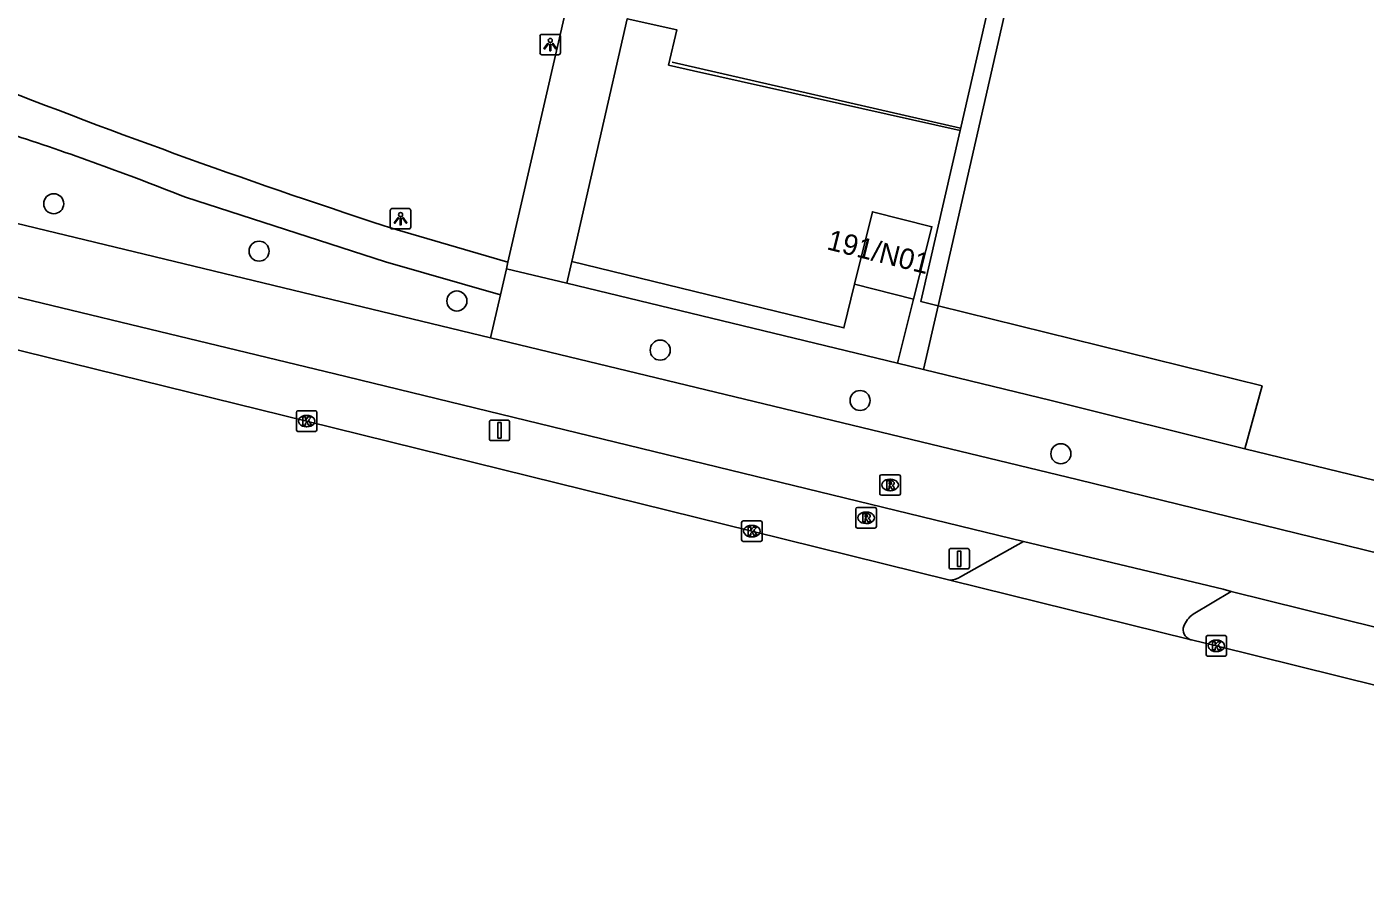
# Model space of a CAD drawing. Extents: x 161771 to 163125, y 382479 to 383177.
# Drawn here: x 162850.1 to 162915.3, y 382499.3 to 382540.8 of the extents above; entities that cross this region are included whole.
import ezdxf

# ---------------------------------------------------------------- set-up
doc = ezdxf.new("R2010")
doc.units = 0
for name, color, linetype in [('IMGEO_Boom', 7, 'Continuous'), ('IMGEO_Fietspad_gesloten', 7, 'Continuous'), ('IMGEO_Groenvoorziening', 7, 'Continuous'), ('IMGEO_Haag', 7, 'Continuous'), ('IMGEO_Hek', 7, 'Continuous'), ('IMGEO_Kolk', 7, 'Continuous'), ('IMGEO_Lichtpunt', 7, 'Continuous'), ('IMGEO_Pand', 7, 'Continuous'), ('IMGEO_Pand_nummerreeks', 7, 'Continuous'), ('IMGEO_Rijbaan_lokaal_gesloten', 7, 'Continuous'), ('IMGEO_Rijbaan_lokaal_open', 7, 'Continuous'), ('IMGEO_Rioolput', 7, 'Continuous'), ('IMGEO_Verkeersbordpaal', 7, 'Continuous'), ('IMGEO_Voetpad_halfverhard', 7, 'Continuous'), ('IMGEO_Voetpad_open', 7, 'Continuous')]:
    doc.layers.add(name, color=color, linetype=linetype)

msp = doc.modelspace()

# ---------------------------------------------------------------- linework, layer by layer
at = {"layer": 'IMGEO_Boom'}
for centre in [(162851.456, 382532.211), (162861.46, 382529.9), (162871.093, 382527.47), (162880.999, 382525.075), (162890.735, 382522.62), (162900.515, 382520.025)]:
    msp.add_circle(centre, 0.489, dxfattribs=at)
at = {"layer": 'IMGEO_Fietspad_gesloten'}
for points in [[(162872.732, 382525.672), (162839.985, 382533.585), (162810.244, 382540.493)], [(162809.367, 382537.079), (162842.808, 382529.309), (162865.155, 382523.928), (162898.695, 382515.739)], [(162980.882, 382499.331), (162978.089, 382500), (162966.31, 382502.822), (162901.309, 382518.767), (162872.732, 382525.672)], [(162908.814, 382513.317), (162937.315, 382506.233), (162937.857, 382506.101)]]:
    msp.add_lwpolyline(points, dxfattribs=at)
at = {"layer": 'IMGEO_Groenvoorziening'}
msp.add_lwpolyline([(162894.533, 382527.236), (162893.695, 382527.443), (162895.606, 382535.78)], dxfattribs=at)
at = {"layer": 'IMGEO_Haag'}
for points in [[(162893.819, 382524.128), (162894.533, 382527.236)], [(162894.533, 382527.236), (162910.319, 382523.343), (162909.479, 382520.256)]]:
    msp.add_lwpolyline(points, dxfattribs=at)
at = {"layer": 'IMGEO_Hek'}
for points in [[(162913.203, 382609.271), (162894.533, 382527.236)], [(162895.632, 382535.893), (162881.588, 382539.108)]]:
    msp.add_lwpolyline(points, dxfattribs=at)
at = {"layer": 'IMGEO_Kolk'}
for p, q in [((162863.276, 382521.19), (162863.276, 382522.042)), ((162863.351, 382522.116), (162864.203, 382522.116)), ((162864.277, 382522.042), (162864.277, 382521.19)), ((162863.787, 382521.336), (162863.762, 382521.336)), ((162863.764, 382521.896), (162863.789, 382521.896)), ((162864.203, 382521.116), (162863.351, 382521.116)), ((162885.038, 382516.751), (162885.89, 382516.751)), ((162884.963, 382515.825), (162884.963, 382516.677)), ((162885.451, 382516.531), (162885.476, 382516.531)), ((162885.964, 382516.677), (162885.964, 382515.825)), ((162885.89, 382515.751), (162885.038, 382515.751)), ((162885.474, 382515.971), (162885.449, 382515.971)), ((162907.587, 382510.235), (162907.587, 382511.087)), ((162907.662, 382511.161), (162908.514, 382511.161)), ((162908.075, 382510.941), (162908.1, 382510.941)), ((162908.588, 382511.087), (162908.588, 382510.235)), ((162908.098, 382510.381), (162908.073, 382510.381)), ((162908.514, 382510.161), (162907.662, 382510.161))]:
    msp.add_line(p, q, dxfattribs=at)
for points in [[(162863.276, 382521.19), (162863.276, 382522.042)], [(162863.351, 382522.116), (162864.203, 382522.116)], [(162864.277, 382522.042), (162864.277, 382521.19)], [(162863.597, 382521.816), (162863.72, 382521.816), (162863.72, 382521.665), (162863.85, 382521.816), (162864.014, 382521.816), (162863.868, 382521.665), (162864.021, 382521.416), (162863.869, 382521.416), (162863.784, 382521.58), (162863.72, 382521.513), (162863.72, 382521.416), (162863.597, 382521.416), (162863.597, 382521.816)], [(162864.203, 382521.116), (162863.351, 382521.116)], [(162885.038, 382516.751), (162885.89, 382516.751)], [(162884.963, 382515.825), (162884.963, 382516.677)], [(162885.284, 382516.451), (162885.407, 382516.451), (162885.407, 382516.3), (162885.537, 382516.451), (162885.701, 382516.451), (162885.555, 382516.3), (162885.708, 382516.051), (162885.556, 382516.051), (162885.471, 382516.215), (162885.407, 382516.148), (162885.407, 382516.051), (162885.284, 382516.051), (162885.284, 382516.451)], [(162885.964, 382516.677), (162885.964, 382515.825)], [(162885.89, 382515.751), (162885.038, 382515.751)], [(162907.587, 382510.235), (162907.587, 382511.087)], [(162907.662, 382511.161), (162908.514, 382511.161)], [(162907.908, 382510.861), (162908.031, 382510.861), (162908.031, 382510.71), (162908.161, 382510.861), (162908.325, 382510.861), (162908.179, 382510.71), (162908.332, 382510.461), (162908.18, 382510.461), (162908.095, 382510.625), (162908.031, 382510.558), (162908.031, 382510.461), (162907.908, 382510.461), (162907.908, 382510.861)], [(162908.588, 382511.087), (162908.588, 382510.235)], [(162908.514, 382510.161), (162907.662, 382510.161)]]:
    msp.add_lwpolyline(points, dxfattribs=at)
for centre, start, end in [((162863.353, 382522.04), 91.55205, 178.44795), ((162863.353, 382522.04), 91.55205, 178.44795), ((162864.201, 382522.04), 1.55205, 88.44795), ((162864.201, 382522.04), 1.55205, 88.44795), ((162863.353, 382521.192), 181.55205, 268.44795), ((162863.353, 382521.192), 181.55205, 268.44795), ((162864.201, 382521.192), 271.55205, 358.44795), ((162864.201, 382521.192), 271.55205, 358.44795), ((162885.04, 382516.675), 91.55205, 178.44795), ((162885.04, 382516.675), 91.55205, 178.44795), ((162885.888, 382516.675), 1.55205, 88.44795), ((162885.888, 382516.675), 1.55205, 88.44795), ((162885.04, 382515.827), 181.55205, 268.44795), ((162885.04, 382515.827), 181.55205, 268.44795), ((162885.888, 382515.827), 271.55205, 358.44795), ((162885.888, 382515.827), 271.55205, 358.44795), ((162907.664, 382511.085), 91.55205, 178.44795), ((162907.664, 382511.085), 91.55205, 178.44795), ((162908.512, 382511.085), 1.55205, 88.44795), ((162908.512, 382511.085), 1.55205, 88.44795), ((162907.664, 382510.237), 181.55205, 268.44795), ((162907.664, 382510.237), 181.55205, 268.44795), ((162908.512, 382510.237), 271.55205, 358.44795), ((162908.512, 382510.237), 271.55205, 358.44795)]:
    msp.add_arc(centre, 0.0765, start, end, dxfattribs=at)
for centre, major_axis, ratio, start_param, end_param in [((162863.763, 382521.616), (-0.387, 0.002), 0.722429, 4.712389, 7.853982), ((162863.788, 382521.616), (-0.39, 0.002), 0.717154, 1.570796, 4.712389), ((162885.45, 382516.251), (-0.387, 0.002), 0.722429, 4.712389, 7.853982), ((162885.475, 382516.251), (-0.39, 0.002), 0.717154, 1.570796, 4.712389), ((162908.074, 382510.661), (-0.387, 0.002), 0.722429, 4.712389, 7.853982), ((162908.099, 382510.661), (-0.39, 0.002), 0.717154, 1.570796, 4.712389)]:
    msp.add_ellipse(centre, major_axis=major_axis, ratio=ratio, start_param=start_param, end_param=end_param, dxfattribs=at)
at = {"layer": 'IMGEO_Lichtpunt'}
for p, q in [((162875.144, 382540.374), (162875.144, 382539.567)), ((162875.144, 382540.374), (162875.144, 382539.567)), ((162876.046, 382540.469), (162875.238, 382540.469)), ((162876.046, 382540.469), (162875.238, 382540.469)), ((162876.14, 382539.567), (162876.14, 382540.374)), ((162876.14, 382539.567), (162876.14, 382540.374)), ((162875.238, 382539.473), (162876.046, 382539.473)), ((162875.238, 382539.473), (162876.046, 382539.473)), ((162867.853, 382531.885), (162867.853, 382531.078)), ((162867.853, 382531.885), (162867.853, 382531.078)), ((162868.755, 382531.98), (162867.947, 382531.98)), ((162868.755, 382531.98), (162867.947, 382531.98)), ((162868.849, 382531.078), (162868.849, 382531.885)), ((162868.849, 382531.078), (162868.849, 382531.885)), ((162867.947, 382530.984), (162868.755, 382530.984)), ((162867.947, 382530.984), (162868.755, 382530.984))]:
    msp.add_line(p, q, dxfattribs=at)
for points in [[(162875.518, 382540.038), (162875.557, 382540.01), (162875.369, 382539.748), (162875.331, 382539.775), (162875.518, 382540.038)], [(162875.62, 382539.99), (162875.667, 382539.99), (162875.667, 382539.668), (162875.62, 382539.668), (162875.62, 382539.99)], [(162875.73, 382540.01), (162875.768, 382540.037), (162875.955, 382539.775), (162875.916, 382539.747), (162875.73, 382540.01)], [(162868.227, 382531.549), (162868.266, 382531.521), (162868.078, 382531.259), (162868.04, 382531.286), (162868.227, 382531.549)], [(162868.329, 382531.501), (162868.376, 382531.501), (162868.376, 382531.179), (162868.329, 382531.179), (162868.329, 382531.501)], [(162868.439, 382531.521), (162868.477, 382531.548), (162868.664, 382531.286), (162868.625, 382531.258), (162868.439, 382531.521)]]:
    msp.add_lwpolyline(points, dxfattribs=at)
for centre in [(162875.643, 382540.172), (162868.352, 382531.683)]:
    msp.add_circle(centre, 0.0994, dxfattribs=at)
for centre, start, end in [((162875.238, 382540.374), 90, 180), ((162875.238, 382540.374), 90, 180), ((162876.046, 382540.374), 0, 90), ((162876.046, 382540.374), 0, 90), ((162875.238, 382539.567), 180, 270), ((162875.238, 382539.567), 180, 270), ((162876.046, 382539.567), 270, 0), ((162876.046, 382539.567), 270, 360), ((162867.947, 382531.885), 90, 180), ((162867.947, 382531.885), 90, 180), ((162868.755, 382531.885), 0, 90), ((162868.755, 382531.885), 0, 90), ((162867.947, 382531.078), 180, 270), ((162867.947, 382531.078), 180, 270), ((162868.755, 382531.078), 270, 0), ((162868.755, 382531.078), 270, 360)]:
    msp.add_arc(centre, 0.0946, start, end, dxfattribs=at)
at = {"layer": 'IMGEO_Pand'}
for points in [[(162890.467, 382528.285), (162891.334, 382531.824), (162894.23, 382531.092), (162893.341, 382527.554)], [(162893.341, 382527.554), (162890.467, 382528.285)]]:
    msp.add_lwpolyline(points, dxfattribs=at)
at = {"layer": 'IMGEO_Rijbaan_lokaal_gesloten'}
for points in [[(162895.105, 382513.867), (162885.464, 382516.251), (162863.777, 382521.616), (162840.829, 382527.268), (162822.676, 382531.768), (162808.9, 382535.16)], [(162906.8, 382510.972), (162895.105, 382513.867)], [(162937.204, 382503.438), (162925.964, 382506.221), (162908.088, 382510.661), (162906.879, 382510.95)]]:
    msp.add_lwpolyline(points, dxfattribs=at)
msp.add_arc((162907.045, 382511.698), 0.766, 251.372, 257.50498, dxfattribs=at)
at = {"layer": 'IMGEO_Rijbaan_lokaal_open'}
for points in [[(162898.695, 382515.739), (162895.632, 382514.029)], [(162898.695, 382515.739), (162908.421, 382513.415), (162908.814, 382513.317)], [(162906.959, 382512.202), (162908.814, 382513.317)]]:
    msp.add_lwpolyline(points, dxfattribs=at)
for centre, radius, start, end in [((162895.025, 382515.065), 1.2, 273.81032, 300.36457), ((162907.659, 382511.183), 1.236, 124.45701, 159.42778), ((162906.978, 382511.446), 0.506, 160.28618, 249.45549)]:
    msp.add_arc(centre, radius, start, end, dxfattribs=at)
at = {"layer": 'IMGEO_Rioolput'}
for p, q in [((162891.698, 382518.077), (162891.698, 382518.929)), ((162891.773, 382519.003), (162892.625, 382519.003)), ((162892.186, 382518.783), (162892.211, 382518.783)), ((162892.699, 382518.929), (162892.699, 382518.077)), ((162892.625, 382518.003), (162891.773, 382518.003)), ((162892.209, 382518.223), (162892.184, 382518.223)), ((162890.604, 382517.402), (162891.456, 382517.402)), ((162890.529, 382516.476), (162890.529, 382517.328)), ((162891.017, 382517.182), (162891.042, 382517.182)), ((162891.53, 382517.328), (162891.53, 382516.476)), ((162891.456, 382516.402), (162890.604, 382516.402)), ((162891.04, 382516.622), (162891.015, 382516.622))]:
    msp.add_line(p, q, dxfattribs=at)
for points in [[(162891.698, 382518.077), (162891.698, 382518.929)], [(162891.773, 382519.003), (162892.625, 382519.003)], [(162892.287, 382518.701), (162892.035, 382518.703), (162892.035, 382518.303)], [(162892.699, 382518.929), (162892.699, 382518.077)], [(162892.625, 382518.003), (162891.773, 382518.003)], [(162892.035, 382518.303), (162892.159, 382518.303), (162892.159, 382518.465), (162892.17, 382518.465)], [(162892.213, 382518.622), (162892.159, 382518.622), (162892.159, 382518.541)], [(162892.159, 382518.541), (162892.211, 382518.541)], [(162892.217, 382518.436), (162892.288, 382518.303), (162892.428, 382518.303), (162892.363, 382518.429)], [(162890.604, 382517.402), (162891.456, 382517.402)], [(162890.529, 382516.476), (162890.529, 382517.328)], [(162891.118, 382517.1), (162890.866, 382517.102), (162890.866, 382516.702)], [(162890.866, 382516.702), (162890.99, 382516.702), (162890.99, 382516.864), (162891.001, 382516.864)], [(162891.044, 382517.021), (162890.99, 382517.021), (162890.99, 382516.94)], [(162890.99, 382516.94), (162891.042, 382516.94)], [(162891.048, 382516.835), (162891.119, 382516.702), (162891.259, 382516.702), (162891.194, 382516.828)], [(162891.53, 382517.328), (162891.53, 382516.476)], [(162891.456, 382516.402), (162890.604, 382516.402)]]:
    msp.add_lwpolyline(points, dxfattribs=at)
for centre, radius, start, end in [((162891.775, 382518.927), 0.0765, 91.55205, 178.44795), ((162891.775, 382518.927), 0.0765, 91.55205, 178.44795), ((162892.286, 382518.591), 0.109, 350.36119, 89.41601), ((162892.623, 382518.927), 0.0765, 1.55205, 88.44795), ((162892.623, 382518.927), 0.0765, 1.55205, 88.44795), ((162891.775, 382518.079), 0.0765, 181.55205, 268.44795), ((162891.775, 382518.079), 0.0765, 181.55205, 268.44795), ((162892.169, 382518.412), 0.0533, 26.02933, 88.69889), ((162892.195, 382518.73), 0.19, 274.7715, 282.96867), ((162892.219, 382518.526), 0.0964, 77.00612, 93.18647), ((162892.233, 382518.583), 0.0378, 276.66336, 79.67722), ((162892.284, 382518.591), 0.112, 277.58423, 350.98172), ((162892.268, 382518.376), 0.108, 29.51342, 73.79051), ((162892.623, 382518.079), 0.0765, 271.55205, 358.44795), ((162892.623, 382518.079), 0.0765, 271.55205, 358.44795), ((162890.606, 382517.326), 0.0765, 91.55205, 178.44795), ((162890.606, 382517.326), 0.0765, 91.55205, 178.44795), ((162891.454, 382517.326), 0.0765, 1.55205, 88.44795), ((162891.454, 382517.326), 0.0765, 1.55205, 88.44795), ((162891, 382516.811), 0.0533, 26.02933, 88.69889), ((162891.026, 382517.129), 0.19, 274.7715, 282.96867), ((162891.05, 382516.925), 0.0964, 77.00612, 93.18647), ((162891.064, 382516.982), 0.0378, 276.66336, 79.67722), ((162891.117, 382516.99), 0.109, 350.36119, 89.41601), ((162891.115, 382516.99), 0.112, 277.58423, 350.98172), ((162891.099, 382516.775), 0.108, 29.51342, 73.79051), ((162890.606, 382516.478), 0.0765, 181.55205, 268.44795), ((162890.606, 382516.478), 0.0765, 181.55205, 268.44795), ((162891.454, 382516.478), 0.0765, 271.55205, 358.44795), ((162891.454, 382516.478), 0.0765, 271.55205, 358.44795)]:
    msp.add_arc(centre, radius, start, end, dxfattribs=at)
for centre, major_axis, ratio, start_param, end_param in [((162892.185, 382518.503), (-0.387, 0.002), 0.722429, 4.712389, 7.853982), ((162892.21, 382518.503), (-0.39, 0.002), 0.717154, 1.570796, 4.712389), ((162891.016, 382516.902), (-0.387, 0.002), 0.722429, 4.712389, 7.853982), ((162891.041, 382516.902), (-0.39, 0.002), 0.717154, 1.570796, 4.712389)]:
    msp.add_ellipse(centre, major_axis=major_axis, ratio=ratio, start_param=start_param, end_param=end_param, dxfattribs=at)
at = {"layer": 'IMGEO_Verkeersbordpaal'}
for p, q in [((162872.676, 382520.765), (162872.676, 382521.565)), ((162872.676, 382521.565), (162872.676, 382520.765)), ((162872.776, 382521.665), (162873.566, 382521.665)), ((162873.566, 382521.665), (162872.776, 382521.665)), ((162873.666, 382521.565), (162873.666, 382520.765)), ((162873.666, 382520.765), (162873.666, 382521.565)), ((162873.566, 382520.665), (162872.776, 382520.665)), ((162872.776, 382520.665), (162873.566, 382520.665)), ((162895.167, 382515.407), (162895.957, 382515.407)), ((162895.957, 382515.407), (162895.167, 382515.407)), ((162895.067, 382514.507), (162895.067, 382515.307)), ((162895.067, 382515.307), (162895.067, 382514.507)), ((162896.057, 382515.307), (162896.057, 382514.507)), ((162896.057, 382514.507), (162896.057, 382515.307)), ((162895.957, 382514.407), (162895.167, 382514.407)), ((162895.167, 382514.407), (162895.957, 382514.407))]:
    msp.add_line(p, q, dxfattribs=at)
for points in [[(162873.096, 382521.54), (162873.246, 382521.54), (162873.246, 382520.79), (162873.096, 382520.79), (162873.096, 382521.54)], [(162895.487, 382515.282), (162895.637, 382515.282), (162895.637, 382514.532), (162895.487, 382514.532), (162895.487, 382515.282)]]:
    msp.add_lwpolyline(points, dxfattribs=at)
for centre, start, end in [((162872.776, 382521.565), 90, 180), ((162872.776, 382521.565), 90, 180), ((162873.566, 382521.565), 0, 90), ((162873.566, 382521.565), 360, 90), ((162872.776, 382520.765), 180, 270), ((162872.776, 382520.765), 180, 270), ((162873.566, 382520.765), 270, 0), ((162873.566, 382520.765), 270, 0), ((162895.167, 382515.307), 90, 180), ((162895.167, 382515.307), 90, 180), ((162895.957, 382515.307), 0, 90), ((162895.957, 382515.307), 360, 90), ((162895.167, 382514.507), 180, 270), ((162895.167, 382514.507), 180, 270), ((162895.957, 382514.507), 270, 0), ((162895.957, 382514.507), 270, 0)]:
    msp.add_arc(centre, 0.1, start, end, dxfattribs=at)
at = {"layer": 'IMGEO_Voetpad_halfverhard'}
for points in [[(162873.215, 382527.774), (162867.617, 382529.385), (162857.873, 382532.526)], [(162868.188, 382530.933), (162873.579, 382529.356)]]:
    msp.add_lwpolyline(points, dxfattribs=at)
for centre, radius, start, end in [((162972.767, 382853.026), 338.646, 248.36714, 252.01208), ((162807.024, 382405.47), 136.854, 68.18844, 71.99711)]:
    msp.add_arc(centre, radius, start, end, dxfattribs=at)
at = {"layer": 'IMGEO_Voetpad_open'}
for points in [[(162840.41, 382654.596), (162867.922, 382648.242), (162898.907, 382641.09), (162902.203, 382640.3), (162893.416, 382602.291), (162895.849, 382601.727), (162896.244, 382603.431), (162910.373, 382600.187), (162909.148, 382594.845), (162905.453, 382578.727), (162895.606, 382535.78)], [(162880.036, 382557.503), (162876.52, 382542.154), (162873.579, 382529.356)], [(162895.606, 382535.78), (162882.616, 382538.695), (162881.41, 382538.968), (162881.815, 382540.689), (162879.393, 382541.233), (162876.688, 382529.4)], [(162873.579, 382529.356), (162873.507, 382529.043)], [(162876.688, 382529.4), (162876.444, 382528.332)], [(162890.467, 382528.285), (162889.947, 382526.162), (162876.688, 382529.4)], [(162873.507, 382529.043), (162873.215, 382527.774)], [(162873.507, 382529.043), (162876.444, 382528.332)], [(162873.215, 382527.774), (162872.732, 382525.672)], [(162876.444, 382528.332), (162892.557, 382524.433)], [(162892.557, 382524.433), (162893.341, 382527.554)], [(162892.557, 382524.433), (162893.819, 382524.128)], [(162909.479, 382520.256), (162900.041, 382522.623), (162893.819, 382524.128)], [(162909.479, 382520.256), (162926.127, 382516.218)]]:
    msp.add_lwpolyline(points, dxfattribs=at)

# ---------------------------------------------------------------- texts
at = {"layer": 'IMGEO_Pand_nummerreeks'}
msp.add_text('191/N01', height=1, rotation=345.97399, dxfattribs=at).set_placement((162889.066, 382529.998))

doc.saveas('drawing.dxf')
